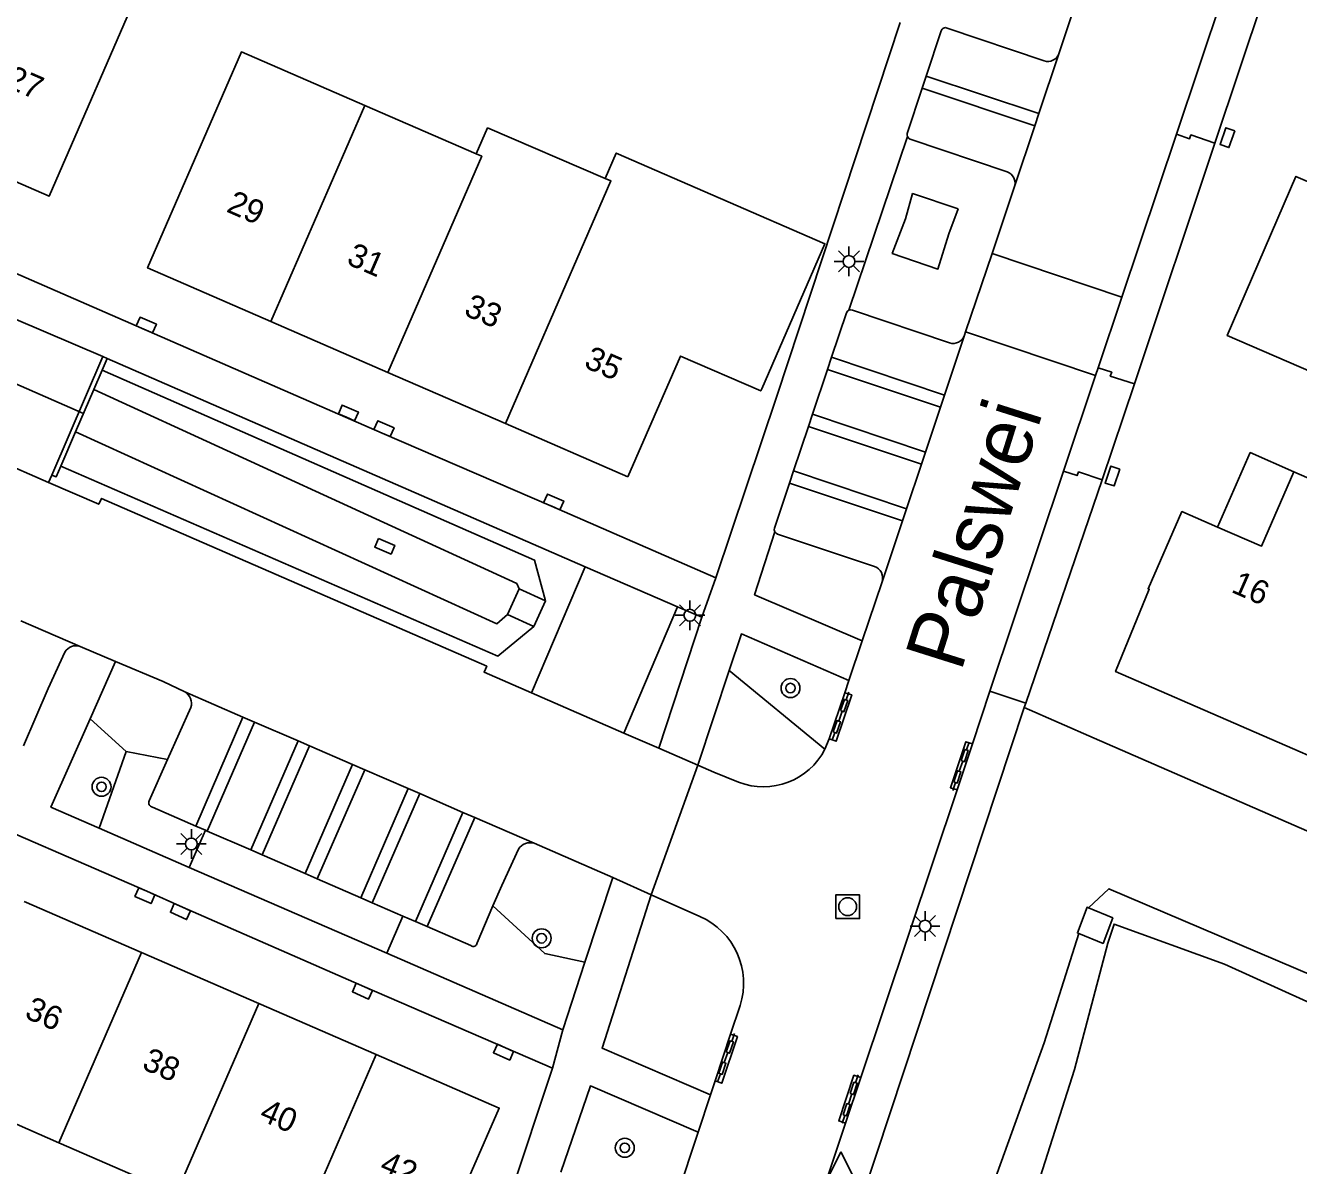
# Model space of a CAD drawing. Extents: x 136000 to 141014, y 402000 to 403500.
# Drawn here: x 138811.1 to 138864.9, y 402905.9 to 402954 of the extents above; entities that cross this region are included whole.
import ezdxf

# ---------------------------------------------------------------- set-up
doc = ezdxf.new("R2010")
doc.units = 0
for name, color, linetype in [('gg-afsc-hekwerk', 7, 'Continuous'), ('gg-anno-huisnummerreeks BGT', 7, 'Continuous'), ('gg-anno-openbare ruimte label', 7, 'Continuous'), ('gg-bbg-hoofdgebouw', 7, 'Continuous'), ('gg-bbg-lage trafo', 7, 'Continuous'), ('gg-bbg-luifel en loopbrug', 7, 'Continuous'), ('gg-bbg-tussenscheiding', 7, 'Continuous'), ('gg-knt-verharding', 7, 'Continuous'), ('gg-knt-verharding nz', 7, 'Continuous'), ('gg-kntw-bovenkant insteek waterloop', 7, 'Continuous'), ('gg-kntw-waterlijn', 7, 'Continuous'), ('gg-kwrk-duiker nz buis', 7, 'Continuous'), ('gg-kwrk-kunstwerk', 7, 'Continuous'), ('gg-kwrk-uitstroombak niveau min 01', 7, 'Continuous'), ('gt-grn-afwateringsgoot', 7, 'Continuous'), ('gt-grn-groengrens', 7, 'Continuous'), ('gt-grn-weggrens', 7, 'Continuous'), ('gt-symb-afwateringsgoot', 7, 'Continuous'), ('gt-symb-boom', 7, 'Continuous'), ('gt-symb-kolk', 7, 'Continuous'), ('gt-symb-kolk center center', 7, 'Continuous'), ('gt-symb-lichtmast', 7, 'Continuous'), ('gt-symb-rioolschacht', 7, 'Continuous'), ('gt-symb-waterafsluiter', 7, 'Continuous')]:
    doc.layers.add(name, color=color, linetype=linetype)

# ---------------------------------------------------------------- blocks, each defined once
blk = doc.blocks.new('gt0-KOLK')
at = {"layer": 'gt-symb-kolk'}
blk.add_lwpolyline([(0, 0), (0.375, 0), (0.375, 0.4), (-0.375, 0.4), (-0.375, 0), (0, 0)], dxfattribs=at)
blk = doc.blocks.new('gt0-LMAST')
at = {"layer": 'gt-symb-lichtmast'}
for p, q in [((-0.005, 0.246), (-0.005, 0.621)), ((-0.182, 0.173), (-0.447, 0.438)), ((0.172, 0.173), (0.437, 0.438)), ((-0.255, -0.004), (-0.63, -0.004)), ((-0.182, -0.181), (-0.447, -0.446)), ((-0.005, -0.254), (-0.005, -0.629)), ((0.437, -0.446), (0.172, -0.181)), ((0.245, -0.004), (0.62, -0.004))]:
    blk.add_line(p, q, dxfattribs=at)
blk.add_circle((-0.005, -0.004), 0.25, dxfattribs=at)
blk = doc.blocks.new('gt0-KOLKCC')
at = {"layer": 'gt-symb-kolk center center'}
blk.add_lwpolyline([(-0.375, 0.2), (0.375, 0.2), (0.375, -0.2), (-0.375, -0.2)], close=True, dxfattribs=at)
blk = doc.blocks.new('gt0-AFWGT_1')
at = {"layer": 'gt-symb-afwateringsgoot'}
for p, q in [((-1.076, 0), (-0.726, 0)), ((-0.225, 0), (0.225, 0)), ((0.725, 0), (1.075, 0))]:
    blk.add_line(p, q, dxfattribs=at)
for points in [[(-0.726, 0.075), (-0.225, 0.075), (-0.225, -0.075), (-0.726, -0.075)], [(0.225, 0.075), (0.725, 0.075), (0.725, -0.075), (0.225, -0.075)]]:
    blk.add_lwpolyline(points, close=True, dxfattribs=at)
blk = doc.blocks.new('gt0-BOOM')
at = {"layer": 'gt-symb-boom'}
for radius in [0.4, 0.2]:
    blk.add_circle((0, 0), radius, dxfattribs=at)
blk = doc.blocks.new('gt0-WAFSL')
at = {"layer": 'gt-symb-waterafsluiter'}
for p, q in [((-0.5, -0.333), (0, 0.667)), ((0, 0.667), (0.5, -0.333)), ((0.5, -0.333), (-0.5, -0.333))]:
    blk.add_line(p, q, dxfattribs=at)
blk = doc.blocks.new('gt0-RS')
at = {"layer": 'gt-symb-rioolschacht'}
blk.add_lwpolyline([(-0.5, -0.5), (0.5, -0.5), (0.5, 0.5), (-0.5, 0.5)], close=True, dxfattribs=at)
blk.add_circle((0, 0), 0.375, dxfattribs=at)

msp = doc.modelspace()

# ---------------------------------------------------------------- linework, layer by layer
at = {"layer": 'gg-afsc-hekwerk'}
for p, q in [((138848.044, 402954.089), (138842.826, 402938.33)), ((138856.228, 402923.898), (138875.496, 402915.478))]:
    msp.add_line(p, q, dxfattribs=at)
at = {"layer": 'gg-bbg-hoofdgebouw'}
for p, q in [((138830.146, 402948.556), (138825.443, 402950.596)), ((138821.474, 402941.476), (138826.41, 402939.328)), ((138826.41, 402939.328), (138831.377, 402937.167)), ((138831.377, 402937.167), (138836.547, 402934.917)), ((138816.02, 402914.848), (138811.068, 402917.003)), ((138820.972, 402912.694), (138816.02, 402914.848)), ((138825.923, 402910.54), (138820.972, 402912.694)), ((138807.578, 402908.977), (138812.529, 402906.823)), ((138812.529, 402906.823), (138817.48, 402904.669))]:
    msp.add_line(p, q, dxfattribs=at)
for points in [[(138810.93, 402958.103), (138816.071, 402955.868), (138812.119, 402946.76), (138806.969, 402949.002)], [(138825.443, 402950.596), (138820.235, 402952.854), (138816.272, 402943.74), (138821.474, 402941.476)], [(138835.587, 402947.513), (138830.627, 402949.644), (138830.146, 402948.556)], [(138842.194, 402938.641), (138844.863, 402944.762), (138836.056, 402948.586), (138835.587, 402947.513)], [(138865.235, 402947.382), (138864.739, 402947.597), (138861.847, 402940.882), (138872.47, 402936.281), (138875.217, 402942.615), (138878.814, 402941.056), (138880.37, 402944.626), (138876.775, 402946.196)], [(138836.547, 402934.917), (138838.768, 402940.02), (138842.153, 402938.547), (138842.194, 402938.641)], [(138861.437, 402932.803), (138859.93, 402933.454), (138858.503, 402930.2), (138858.555, 402930.178), (138857.132, 402926.704), (138867.738, 402922.087), (138870.387, 402928.362), (138874.042, 402926.82), (138875.59, 402930.375), (138864.648, 402935.13)], [(138864.648, 402935.13), (138863.296, 402932), (138861.437, 402932.803)], [(138827.091, 402900.487), (138827.616, 402900.259), (138831.113, 402908.282), (138825.923, 402910.54)]]:
    msp.add_lwpolyline(points, dxfattribs=at)
at = {"layer": 'gg-bbg-lage trafo'}
msp.add_lwpolyline([(138850.484, 402946.232), (138848.565, 402946.878), (138848.267, 402945.805), (138847.707, 402944.348), (138849.633, 402943.687), (138850.086, 402945.175), (138850.484, 402946.232)], dxfattribs=at)
at = {"layer": 'gg-bbg-luifel en loopbrug'}
msp.add_lwpolyline([(138864.648, 402935.13), (138862.818, 402935.948), (138861.437, 402932.803)], dxfattribs=at)
at = {"layer": 'gg-bbg-tussenscheiding'}
for p, q in [((138821.474, 402941.476), (138825.443, 402950.596)), ((138816.02, 402914.848), (138812.529, 402906.823)), ((138820.972, 402912.694), (138817.48, 402904.669)), ((138825.923, 402910.54), (138822.432, 402902.514))]:
    msp.add_line(p, q, dxfattribs=at)
for points in [[(138826.41, 402939.328), (138830.381, 402948.454), (138830.146, 402948.556)], [(138831.377, 402937.167), (138835.833, 402947.407), (138835.587, 402947.513)]]:
    msp.add_lwpolyline(points, dxfattribs=at)
at = {"layer": 'gg-knt-verharding'}
for p, q in [((138861.959, 402956.109), (138859.703, 402949.378)), ((138861.32, 402949.002), (138863.455, 402955.404)), ((138855.473, 402954.973), (138854.737, 402952.772)), ((138849.772, 402953.74), (138849.137, 402951.824)), ((138854.12, 402952.474), (138850.022, 402953.86)), ((138849.137, 402951.824), (138848.974, 402951.329)), ((138848.345, 402949.28), (138845.876, 402941.958)), ((138859.703, 402949.378), (138857.401, 402942.506)), ((138852.865, 402947.171), (138851.918, 402944.354)), ((138851.918, 402944.354), (138850.803, 402941.045)), ((138851.918, 402944.354), (138857.401, 402942.506)), ((138857.401, 402942.506), (138856.395, 402939.528)), ((138850.803, 402941.045), (138850.752, 402940.895)), ((138856.284, 402939.198), (138850.803, 402941.045)), ((138834.749, 402931.13), (138814.565, 402939.918)), ((138845.143, 402939.967), (138844.971, 402939.454)), ((138844.971, 402939.454), (138844.338, 402937.564)), ((138856.284, 402939.198), (138854.936, 402935.164)), ((138856.395, 402939.528), (138856.284, 402939.198)), ((138856.57, 402934.797), (138857.926, 402938.846)), ((138842.826, 402938.33), (138840.26, 402930.666)), ((138844.338, 402937.564), (138844.166, 402937.05)), ((138844.166, 402937.05), (138843.537, 402935.171)), ((138812.096, 402934.686), (138812.232, 402934.988)), ((138843.537, 402935.171), (138843.367, 402934.662)), ((138854.936, 402935.164), (138851.83, 402925.874)), ((138840.26, 402930.666), (138833.321, 402933.685)), ((138832.471, 402925.806), (138834.749, 402931.13)), ((138847.275, 402930.496), (138846.435, 402927.995)), ((138836.369, 402924.111), (138838.64, 402929.436)), ((138838.64, 402929.436), (138839.671, 402929.007)), ((138839.671, 402929.007), (138837.852, 402923.47)), ((138846.435, 402927.995), (138845.877, 402926.334)), ((138814.917, 402927.135), (138813.432, 402927.759)), ((138813.844, 402924.715), (138814.917, 402927.135)), ((138839.5, 402922.757), (138840.823, 402926.747)), ((138845.877, 402926.334), (138845.702, 402925.814)), ((138851.83, 402925.874), (138851.087, 402923.651)), ((138853.338, 402925.37), (138851.83, 402925.874)), ((138817.12, 402922.99), (138818.098, 402925.188)), ((138846.36, 402904.288), (138853.277, 402925.187)), ((138853.277, 402925.187), (138853.338, 402925.37)), ((138837.852, 402923.47), (138836.369, 402924.111)), ((138839.5, 402922.757), (138837.852, 402923.47)), ((138844.865, 402923.428), (138845.047, 402923.863)), ((138816.344, 402921.247), (138817.12, 402922.99)), ((138840.18, 402922.463), (138839.5, 402922.757)), ((138841.213, 402922.033), (138840.18, 402922.463)), ((138850.438, 402921.711), (138846.38, 402909.57)), ((138818.303, 402920.187), (138816.474, 402920.982)), ((138818.031, 402918.442), (138814.232, 402920.094)), ((138818.713, 402920.009), (138818.303, 402920.187)), ((138818.793, 402919.974), (138818.713, 402920.009)), ((138820.626, 402919.178), (138818.793, 402919.974)), ((138821.108, 402918.969), (138820.626, 402919.178)), ((138835.906, 402918.015), (138832.592, 402919.458)), ((138822.927, 402918.179), (138821.108, 402918.969)), ((138826.367, 402914.815), (138818.031, 402918.442)), ((138823.437, 402917.957), (138822.927, 402918.179)), ((138825.268, 402917.162), (138823.437, 402917.957)), ((138835.906, 402918.015), (138834.734, 402914.44)), ((138835.906, 402918.015), (138837.529, 402917.288)), ((138825.758, 402916.949), (138825.268, 402917.162)), ((138837.529, 402917.288), (138839.58, 402916.369)), ((138827.051, 402916.388), (138825.758, 402916.949)), ((138830.85, 402916.812), (138830.184, 402915.257)), ((138827.579, 402916.158), (138827.051, 402916.388)), ((138828.08, 402915.941), (138827.579, 402916.158)), ((138829.922, 402915.141), (138828.08, 402915.941)), ((138833.797, 402911.583), (138826.367, 402914.815)), ((138834.734, 402914.44), (138833.797, 402911.583)), ((138841.28, 402912.606), (138840.879, 402911.4)), ((138831.2, 402903.452), (138833.364, 402909.961)), ((138840.224, 402909.427), (138840.03, 402908.842)), ((138840.03, 402908.842), (138839.506, 402907.266)), ((138845.737, 402907.647), (138844.79, 402904.813)), ((138839.506, 402907.266), (138838.597, 402904.528))]:
    msp.add_line(p, q, dxfattribs=at)
for points in [[(138729.726, 402978.661), (138732.319, 402977.577), (138742.528, 402973.163), (138743.451, 402972.73), (138753.5, 402968.385), (138757.955, 402966.432), (138777.288, 402958.046), (138782.695, 402955.679), (138809.805, 402943.902), (138826.172, 402936.77), (138833.321, 402933.685)], [(138721.14, 402958.717), (138721.718, 402958.505), (138759.391, 402942.121), (138769.025, 402937.95), (138770.535, 402937.279), (138779.023, 402933.629), (138780.584, 402932.921), (138788.831, 402929.374), (138795.072, 402926.611), (138806.258, 402921.782), (138807.797, 402921.088), (138816.241, 402917.432), (138817.743, 402916.759), (138825.423, 402913.403), (138833.364, 402909.961)], [(138848.974, 402951.329), (138848.339, 402949.412), (138848.33, 402949.345), (138848.345, 402949.28)], [(138852.55, 402947.79), (138848.455, 402949.178), (138848.389, 402949.217), (138848.345, 402949.28)], [(138861.32, 402949.002), (138860.312, 402949.352), (138860.255, 402949.193), (138859.703, 402949.378)], [(138845.143, 402939.967), (138845.771, 402941.842), (138845.811, 402941.911), (138845.876, 402941.958)], [(138850.122, 402940.578), (138846.026, 402941.959), (138845.951, 402941.974), (138845.876, 402941.958)], [(138857.926, 402938.846), (138856.905, 402939.172), (138856.968, 402939.334), (138856.395, 402939.528)], [(138856.57, 402934.797), (138855.571, 402935.132), (138855.509, 402934.972), (138854.936, 402935.164)], [(138812.096, 402934.686), (138814.209, 402933.763), (138814.335, 402934.011), (138830.587, 402926.931), (138830.478, 402926.674), (138832.471, 402925.806)], [(138843.367, 402934.662), (138842.729, 402932.756), (138842.727, 402932.679), (138842.752, 402932.607)], [(138846.435, 402927.995), (138841.892, 402929.943), (138842.752, 402932.607)], [(138846.957, 402931.136), (138842.867, 402932.51), (138842.801, 402932.548), (138842.752, 402932.607)], [(138840.823, 402926.747), (138841.336, 402928.295), (138845.877, 402926.334)], [(138812.784, 402927.519), (138812.079, 402925.991), (138811.03, 402923.571)], [(138817.841, 402925.852), (138816.926, 402926.282), (138814.917, 402927.135)], [(138814.232, 402920.094), (138812.19, 402920.983), (138813.844, 402924.715)], [(138831.927, 402919.211), (138831.223, 402917.682), (138830.85, 402916.812)], [(138840.03, 402908.842), (138835.456, 402910.81), (138837.529, 402917.288)], [(138833.721, 402905.579), (138834.964, 402909.219), (138839.506, 402907.266)]]:
    msp.add_lwpolyline(points, dxfattribs=at)
for centre, radius, start, end in [((138849.944, 402953.702), 0.176, 63.697, 167.585), ((138854.27, 402952.951), 0.5, 252.5534, 339.0061), ((138852.391, 402947.319), 0.497, 342.6159, 71.3258), ((138850.276, 402941.056), 0.503, 252.1573, 341.2634), ((138846.791, 402930.654), 0.51, 341.9038, 70.9395), ((138813.239, 402927.285), 0.512, 67.8887, 152.7575), ((138817.579, 402925.369), 0.549, 340.7543, 61.5634), ((138842.258, 402924.776), 2.935, 249.1497, 332.6622), ((138816.515, 402921.167), 0.189, 154.8158, 257.4462), ((138832.419, 402918.906), 0.578, 72.5458, 148.2071), ((138838.365, 402913.555), 3.065, 341.9744, 66.6494), ((138830.023, 402915.266), 0.161, 230.8547, 356.9079)]:
    msp.add_arc(centre, radius, start, end, dxfattribs=at)
at = {"layer": 'gg-knt-verharding nz'}
for p, q in [((138854.737, 402952.772), (138853.894, 402950.249)), ((138853.894, 402950.249), (138849.137, 402951.824)), ((138848.974, 402951.329), (138853.724, 402949.741)), ((138853.894, 402950.249), (138853.724, 402949.741)), ((138853.724, 402949.741), (138852.865, 402947.171)), ((138850.752, 402940.895), (138849.909, 402938.374)), ((138845.143, 402939.967), (138849.909, 402938.374)), ((138844.971, 402939.454), (138849.737, 402937.86)), ((138849.909, 402938.374), (138849.737, 402937.86)), ((138844.338, 402937.564), (138849.105, 402935.97)), ((138849.737, 402937.86), (138849.105, 402935.97)), ((138844.166, 402937.05), (138848.933, 402935.456)), ((138812.096, 402934.686), (138808.429, 402936.274)), ((138849.105, 402935.97), (138848.933, 402935.456)), ((138848.933, 402935.456), (138848.305, 402933.577)), ((138843.537, 402935.171), (138848.305, 402933.577)), ((138843.367, 402934.662), (138848.135, 402933.068)), ((138848.305, 402933.577), (138848.135, 402933.068)), ((138848.135, 402933.068), (138847.275, 402930.496)), ((138813.432, 402927.759), (138810.925, 402928.851)), ((138820.3, 402924.786), (138817.841, 402925.852)), ((138832.471, 402925.806), (138836.369, 402924.111)), ((138818.303, 402920.187), (138820.3, 402924.786)), ((138820.791, 402924.573), (138818.793, 402919.974)), ((138820.3, 402924.786), (138820.791, 402924.573)), ((138822.625, 402923.778), (138820.791, 402924.573)), ((138820.626, 402919.178), (138822.625, 402923.778)), ((138823.106, 402923.569), (138821.108, 402918.969)), ((138822.625, 402923.778), (138823.106, 402923.569)), ((138824.926, 402922.781), (138823.106, 402923.569)), ((138822.927, 402918.179), (138824.926, 402922.781)), ((138825.436, 402922.559), (138823.437, 402917.957)), ((138825.436, 402922.559), (138824.926, 402922.781)), ((138827.267, 402921.766), (138825.436, 402922.559)), ((138825.268, 402917.162), (138827.267, 402921.766)), ((138827.758, 402921.553), (138825.758, 402916.949)), ((138827.267, 402921.766), (138827.758, 402921.553)), ((138829.579, 402920.764), (138827.758, 402921.553)), ((138827.579, 402916.158), (138829.579, 402920.764)), ((138830.08, 402920.546), (138828.08, 402915.941)), ((138829.579, 402920.764), (138830.08, 402920.546)), ((138832.592, 402919.458), (138830.08, 402920.546))]:
    msp.add_line(p, q, dxfattribs=at)
at = {"layer": 'gg-kntw-bovenkant insteek waterloop'}
for points in [[(138833.07, 402929.691), (138832.603, 402931.412), (138814.355, 402939.43)], [(138832.572, 402928.61), (138831.051, 402927.361), (138812.605, 402935.373)], [(138880.669, 402906.616), (138880.014, 402907.199), (138878.749, 402907.891), (138868.64, 402912.52), (138856.85, 402917.537), (138855.99, 402916.737)], [(138855.579, 402915.655), (138854.11, 402911.034), (138851.393, 402903.468)]]:
    msp.add_lwpolyline(points, dxfattribs=at)
at = {"layer": 'gg-kntw-waterlijn'}
for points in [[(138813.999, 402938.605), (138831.853, 402930.428), (138831.962, 402930.191)], [(138813.231, 402936.824), (138831.014, 402928.726), (138831.464, 402929.11)], [(138875.634, 402908.057), (138861.722, 402914.361), (138857.068, 402916.048), (138856.804, 402915.249), (138855.397, 402909.912), (138853.851, 402905.057), (138854.254, 402904.118), (138861.958, 402900.537), (138871.486, 402896.291)]]:
    msp.add_lwpolyline(points, dxfattribs=at)
at = {"layer": 'gg-kwrk-duiker nz buis'}
msp.add_line((138813.562, 402937.592), (138809.549, 402939.351), dxfattribs=at)
at = {"layer": 'gg-kwrk-kunstwerk'}
for p, q in [((138814.389, 402940), (138812.232, 402934.988)), ((138814.355, 402939.43), (138814.565, 402939.918)), ((138814.565, 402939.918), (138814.389, 402940)), ((138813.999, 402938.605), (138814.355, 402939.43)), ((138813.231, 402936.824), (138813.999, 402938.605)), ((138812.605, 402935.373), (138813.231, 402936.824))]:
    msp.add_line(p, q, dxfattribs=at)
msp.add_lwpolyline([(138812.232, 402934.988), (138812.411, 402934.922), (138812.605, 402935.373)], dxfattribs=at)
at = {"layer": 'gg-kwrk-uitstroombak niveau min 01'}
for p, q in [((138831.962, 402930.191), (138831.464, 402929.11)), ((138833.07, 402929.691), (138831.962, 402930.191)), ((138832.572, 402928.61), (138833.07, 402929.691)), ((138831.464, 402929.11), (138832.572, 402928.61))]:
    msp.add_line(p, q, dxfattribs=at)
for points in [[(138855.99, 402916.737), (138855.928, 402916.761), (138855.517, 402915.675), (138855.579, 402915.655)], [(138855.99, 402916.737), (138857.012, 402916.306), (138856.602, 402915.232), (138855.579, 402915.655)]]:
    msp.add_lwpolyline(points, dxfattribs=at)
at = {"layer": 'gt-grn-afwateringsgoot'}
for p, q in [((138845.702, 402925.814), (138845.047, 402923.863)), ((138851.087, 402923.651), (138850.438, 402921.711)), ((138840.879, 402911.4), (138840.224, 402909.427)), ((138846.38, 402909.57), (138845.737, 402907.647))]:
    msp.add_line(p, q, dxfattribs=at)
for points in [[(138845.702, 402925.814), (138845.993, 402925.716), (138845.336, 402923.766), (138845.047, 402923.863)], [(138851.087, 402923.651), (138850.805, 402923.745), (138850.161, 402921.804), (138850.438, 402921.711)], [(138840.224, 402909.427), (138840.51, 402909.332), (138841.169, 402911.304), (138840.879, 402911.4)], [(138846.38, 402909.57), (138846.086, 402909.669), (138845.445, 402907.745), (138845.737, 402907.647)]]:
    msp.add_lwpolyline(points, dxfattribs=at)
at = {"layer": 'gt-grn-groengrens'}
for p, q in [((138857.926, 402938.846), (138861.32, 402949.002)), ((138853.338, 402925.37), (138856.57, 402934.797)), ((138840.823, 402926.747), (138844.865, 402923.428)), ((138856.228, 402923.898), (138853.277, 402925.187)), ((138815.374, 402923.337), (138813.844, 402924.715)), ((138815.374, 402923.337), (138814.232, 402920.094)), ((138817.12, 402922.99), (138815.374, 402923.337)), ((138818.713, 402920.009), (138818.031, 402918.442)), ((138827.051, 402916.388), (138826.367, 402914.815))]:
    msp.add_line(p, q, dxfattribs=at)
msp.add_lwpolyline([(138834.734, 402914.44), (138833.039, 402914.801), (138830.85, 402916.812)], dxfattribs=at)
at = {"layer": 'gt-grn-weggrens'}
for p, q in [((138814.389, 402940), (138810.731, 402941.566)), ((138834.749, 402931.13), (138838.64, 402929.436)), ((138840.26, 402930.666), (138839.671, 402929.007)), ((138839.5, 402922.757), (138837.529, 402917.288)), ((138833.797, 402911.583), (138833.364, 402909.961))]:
    msp.add_line(p, q, dxfattribs=at)

# ---------------------------------------------------------------- block references
at = {"layer": 'gt-symb-afwateringsgoot'}
for p, xscale, yscale, rotation in [((138845.519, 402924.822), 0.9999428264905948, 0.9999428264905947, 71.11658767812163), ((138850.606, 402922.711), 1.0000722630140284, 1.0000722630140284, 71.45181855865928), ((138840.69, 402910.413), 1.0000123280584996, 1.0000123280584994, 70.75423050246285), ((138845.932, 402908.665), 0.9999162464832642, 0.999916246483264, 71.72813170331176)]:
    msp.add_blockref('gt0-AFWGT_1', p, dxfattribs=dict(at, xscale=xscale, yscale=yscale, rotation=rotation))
at = {"layer": 'gt-symb-boom'}
for p in [(138843.409, 402926.009), (138814.331, 402921.843), (138832.906, 402915.448), (138836.415, 402906.608)]:
    msp.add_blockref('gt0-BOOM', p, dxfattribs=at)
at = {"layer": 'gt-symb-kolk'}
for p, rotation in [((138816.14, 402941.143), -23.420054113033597), ((138824.669, 402937.435), -23.420054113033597), ((138826.172, 402936.77), -23.420054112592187), ((138833.333, 402933.678), -23.420054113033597), ((138816.241, 402917.432), 155.99818091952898), ((138817.743, 402916.759), 155.99818091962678), ((138825.423, 402913.403), 155.99818091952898), ((138831.379, 402910.83), 155.99818091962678)]:
    msp.add_blockref('gt0-KOLK', p, dxfattribs=dict(at, rotation=rotation))
at = {"layer": 'gt-symb-kolk center center'}
for p, rotation in [((138861.848, 402949.236), -108.75648776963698), ((138856.998, 402934.955), -108.34052354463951), ((138826.285, 402931.992), -23.420054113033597)]:
    msp.add_blockref('gt0-KOLKCC', p, dxfattribs=dict(at, rotation=rotation))
at = {"layer": 'gt-symb-lichtmast'}
for p in [(138845.881, 402944.015), (138839.167, 402929.087), (138818.125, 402919.435), (138849.097, 402915.966)]:
    msp.add_blockref('gt0-LMAST', p, dxfattribs=at)
at = {"layer": 'gt-symb-rioolschacht'}
msp.add_blockref('gt0-RS', (138845.822, 402916.782), dxfattribs=at)
at = {"layer": 'gt-symb-waterafsluiter'}
msp.add_blockref('gt0-WAFSL', (138845.539, 402905.772), dxfattribs=at)

# ---------------------------------------------------------------- texts
at = {"layer": 'gg-anno-huisnummerreeks BGT'}
for s, rotation, p in [('27', 336.5, (138810.227, 402951.401)), ('29', 336.5, (138819.556, 402946.128)), ('31', 336.5, (138824.625, 402943.922)), ('33', 336.5, (138829.576, 402941.768)), ('35', 336.5, (138834.645, 402939.562)), ('16', 336.3, (138861.968, 402930.075)), ('36', 336.5, (138811.037, 402912.11)), ('38', 336.5, (138815.988, 402909.955)), ('40', 336.5, (138820.94, 402907.801)), ('42', 336.5, (138826.01, 402905.595))]:
    msp.add_text(s, height=1, rotation=rotation, dxfattribs=at).set_placement(p)
at = {"layer": 'gg-anno-openbare ruimte label'}
msp.add_text('Palswei', height=2.5, rotation=72.5, dxfattribs=at).set_placement((138850.602, 402926.651))

doc.saveas('drawing.dxf')
